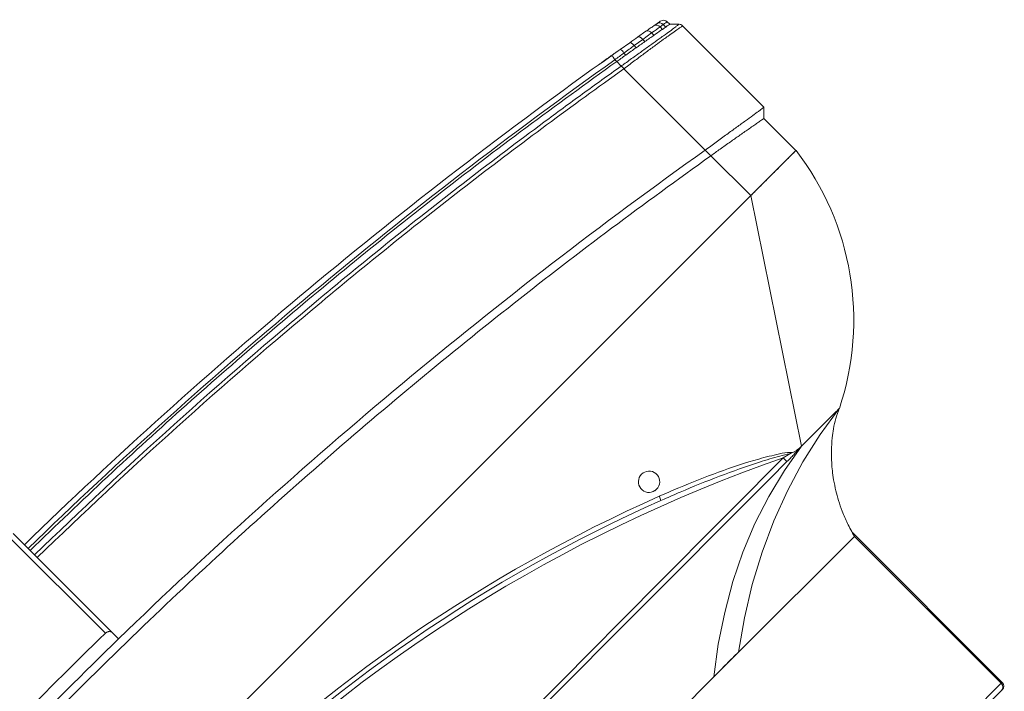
# Model space of a CAD drawing. Header units: millimetres. Extents: x -96593 to 66336, y -23969 to 7139.
# Tile 358 of 656: x -55102 to -55071, y -625 to -603. Entities that reach past the tile are written whole.
import ezdxf

# ---------------------------------------------------------------- set-up
doc = ezdxf.new("R2010")
doc.units = ezdxf.units.MM
doc.layers.add('mm_punktwstawienia', color=1, linetype='Continuous', lineweight=50)

# ---------------------------------------------------------------- blocks, each defined once
blk = doc.blocks.new('W_Gorny')
at = {"color": 7, "linetype": 'Continuous', "lineweight": 13}
for p, q in [((158.412, 222.424), (170.101, 222.424)), ((170.301, 222.224), (158.518, 222.224)), ((170.101, 222.424), (170.148, 222.424)), ((170.301, 214.424), (170.301, 222.224)), ((170.348, 222.224), (170.301, 222.224)), ((170.348, 214.27), (170.348, 222.224)), ((162.844, 214.424), (158.518, 214.424)), ((164.149, 214.424), (162.844, 214.424)), ((170.301, 214.424), (164.149, 214.424)), ((171.301, 210.624), (171.195, 210.624)), ((176.601, 202.624), (171.301, 210.624)), ((166.115, 208.333), (166.237, 208.382)), ((166.223, 207.917), (166.379, 207.917)), ((176.601, 202.624), (114.001, 202.624)), ((176.601, 200.505), (176.601, 202.624)), ((176.601, 202.624), (179.001, 202.624)), ((179.001, 202.624), (179.001, 200.924)), ((179.301, 200.624), (179.001, 200.924)), ((176.601, 200.205), (176.601, 200.505)), ((179.301, 196.307), (179.301, 200.624)), ((176.601, 195.89), (176.601, 200.205)), ((148.051, 197.616), (148.051, 197.316)), ((147.851, 192.024), (147.851, 197.113)), ((148.051, 197.316), (148.051, 192.024)), ((176.601, 195.89), (176.601, 195.889)), ((178.821, 195.892), (178.821, 195.762)), ((179.001, 195.924), (179.243, 196.166)), ((179.001, 195.791), (179.001, 195.924)), ((176.601, 195.505), (176.601, 195.746)), ((177.019, 195.473), (177.019, 195.576)), ((177.486, 195.656), (177.486, 195.546)), ((177.486, 195.546), (177.88, 195.609)), ((177.88, 195.609), (177.88, 195.725)), ((177.88, 195.609), (178.288, 195.675)), ((178.288, 195.797), (178.288, 195.675)), ((178.671, 195.737), (178.671, 195.865)), ((178.671, 195.737), (178.821, 195.762)), ((176.601, 195.408), (176.601, 195.505)), ((177.447, 195.349), (177.018, 195.276)), ((178.182, 195.478), (177.808, 195.412))]:
    blk.add_line(p, q, dxfattribs=at)
at = {"color": 7, "linetype": 'Continuous', "lineweight": 13, "flags": 128}
for points in [[(162.844, 214.424), (163.828, 213.674), (164.84, 212.999), (165.875, 212.401), (166.93, 211.882), (168.004, 211.444), (169.092, 211.088), (170.193, 210.814), (171.301, 210.624)], [(173.301, 210.624), (172.102, 210.81), (170.911, 211.081), (169.734, 211.436), (168.572, 211.874), (167.429, 212.393), (166.309, 212.992), (165.215, 213.67), (164.149, 214.424)], [(170.497, 210.649), (170.497, 210.64), (170.497, 210.626), (170.497, 210.606), (170.497, 210.582), (170.497, 210.553), (170.497, 210.521), (170.497, 210.486), (170.497, 210.451)], [(173.301, 210.624), (173.301, 210.624)], [(177.447, 195.349), (177.471, 195.368), (177.487, 195.411), (177.492, 195.474), (177.486, 195.546)], [(177.808, 195.412), (177.843, 195.432), (177.869, 195.476), (177.882, 195.538), (177.88, 195.609)], [(176.635, 195.211), (176.634, 195.215), (176.632, 195.226), (176.629, 195.244), (176.625, 195.269), (176.62, 195.299), (176.614, 195.333), (176.608, 195.37), (176.601, 195.408)]]:
    blk.add_lwpolyline(points, dxfattribs=at)
at = {"color": 7, "linetype": 'Continuous', "lineweight": 13}
for centre, radius, start, end in [((170.101, 222.224), 0.2, 0, 90), ((170.148, 222.224), 0.2, 0, 90), ((145.301, 262.47), 57.8, 244.15669, 295.84331), ((168.651, 201.28), 10.438, 7.3993, 63.5405), ((145.301, 262.502), 58.2, 248.97043, 291.02957), ((145.301, 262.47), 58, 248.97043, 291.02957), ((165.522, 207.964), 0.699, 17.8957, 31.9086), ((166.301, 207.524), 0.4, 101.2547, 78.7453), ((145.301, 386.596), 189.5, 269.22898, 270.77102), ((178.123, 195.636), 0.169, 290.5271, 13.0789), ((178.489, 195.717), 0.182, 283.9693, 6.258), ((178.632, 195.75), 0.19, 282.0762, 3.4382), ((178.801, 195.791), 0.2, 280.2205, 0), ((145.301, 381.596), 188.8, 270.83458, 279.54278), ((145.301, 381.596), 189, 270.8337, 279.54278), ((176.725, 195.376), 0.31, 341.0747, 18.2134)]:
    blk.add_arc(centre, radius, start, end, dxfattribs=at)
for points, knots in [([(162.844, 214.424), (163.084, 214.418), (163.315, 214.415), (163.75, 214.415), (163.956, 214.418), (164.149, 214.424)], [0, 0, 0, 0, 0.5, 0.5, 1, 1, 1, 1]), ([(173.301, 210.624), (173.178, 210.681), (172.936, 210.791), (172.615, 210.999), (172.291, 211.242), (171.969, 211.528), (171.684, 211.826), (171.449, 212.106), (171.236, 212.388), (171.026, 212.706), (170.822, 213.063), (170.633, 213.453), (170.448, 213.91), (170.352, 214.246), (170.301, 214.424)], [0, 0, 0, 0, 0.081243, 0.159496, 0.228668, 0.324664, 0.417114, 0.475875, 0.544111, 0.628925, 0.704327, 0.790663, 0.888837, 1, 1, 1, 1]), ([(146.801, 210.679), (149.701, 210.678), (156, 210.675), (163.898, 210.659), (168.897, 210.651), (170.497, 210.649)], [0, 0, 0, 0, 0.367071, 0.797446, 1, 1, 1, 1]), ([(170.497, 210.451), (168.897, 210.453), (163.898, 210.461), (155.999, 210.513), (149.701, 210.532), (146.801, 210.541)], [0, 0, 0, 0, 0.202565, 0.632935, 1, 1, 1, 1]), ([(170.882, 210.554), (170.862, 210.531), (170.757, 210.408), (170.392, 210.17), (169.598, 209.691), (168.401, 209.098), (167.179, 208.568), (166.434, 208.276), (166.186, 208.179)], [0, 0, 0, 0, 0.01705, 0.0927003, 0.2438059, 0.5463167, 0.8489737, 1, 1, 1, 1]), ([(166.237, 208.382), (166.443, 208.462), (167.144, 208.737), (168.326, 209.238), (169.523, 209.812), (170.343, 210.235), (170.675, 210.443), (170.782, 210.511)], [0, 0, 0, 0, 0.1321475, 0.4492475, 0.766291, 0.924138, 1, 1, 1, 1]), ([(170.497, 210.649), (170.559, 210.649), (170.619, 210.648), (170.74, 210.646), (170.8, 210.645), (170.889, 210.642), (170.919, 210.641), (170.978, 210.639), (171.007, 210.638), (171.064, 210.635), (171.091, 210.633), (171.131, 210.63), (171.145, 210.629), (171.164, 210.627), (171.17, 210.627), (171.183, 210.626), (171.189, 210.625), (171.195, 210.624)], [0, 0, 0, 0, 0.25, 0.25, 0.5, 0.5, 0.625, 0.625, 0.75, 0.75, 0.875, 0.875, 0.9375, 0.9375, 0.96875, 0.96875, 1, 1, 1, 1]), ([(170.882, 210.554), (170.858, 210.543), (170.825, 210.529), (170.792, 210.515), (170.783, 210.511), (170.782, 210.511)], [0, 0, 0, 0, 0.720229, 0.990553, 1, 1, 1, 1]), ([(171.195, 210.624), (171.121, 210.617), (171.013, 210.606), (170.913, 210.567), (170.882, 210.554)], [0, 0, 0, 0, 0.685418, 1, 1, 1, 1]), ([(172.289, 210.624), (172.256, 210.624), (172.223, 210.624), (172.156, 210.624), (172.122, 210.624), (172.019, 210.624), (171.95, 210.624), (171.879, 210.624)], [0, 0, 0, 0, 0.25, 0.25, 0.5, 0.5, 1, 1, 1, 1]), ([(172.879, 210.624), (172.854, 210.624), (172.828, 210.624), (172.773, 210.624), (172.744, 210.624), (172.657, 210.624), (172.595, 210.624), (172.53, 210.624)], [0, 0, 0, 0, 0.25, 0.25, 0.5, 0.5, 1, 1, 1, 1]), ([(173.216, 210.624), (173.206, 210.624), (173.194, 210.624), (173.168, 210.624), (173.154, 210.624), (173.11, 210.624), (173.077, 210.624), (173.041, 210.624)], [0, 0, 0, 0, 0.25, 0.25, 0.5, 0.5, 1, 1, 1, 1]), ([(179.001, 202.624), (179.001, 202.624), (179.001, 202.624), (179, 202.624), (178.997, 202.624), (178.994, 202.624), (178.99, 202.624), (178.985, 202.624), (178.979, 202.624), (178.972, 202.624), (178.964, 202.624), (178.944, 202.624), (178.902, 202.624), (178.822, 202.624), (178.721, 202.624), (178.56, 202.624), (178.31, 202.624), (178.004, 202.624), (177.734, 202.624), (177.521, 202.624), (177.299, 202.624), (177.116, 202.624), (176.977, 202.624), (176.883, 202.624), (176.79, 202.624), (176.696, 202.624), (176.633, 202.624), (176.601, 202.624)], [0, 0, 0, 0, 0.012521, 0.025026, 0.03752, 0.050008, 0.062494, 0.074984, 0.087481, 0.099992, 0.112521, 0.125072, 0.187649, 0.250099, 0.312511, 0.375131, 0.500003, 0.624875, 0.68748, 0.749907, 0.812342, 0.874933, 0.900008, 0.925013, 0.949988, 0.97497, 1, 1, 1, 1]), ([(177.88, 200.725), (177.954, 200.737), (178.025, 200.75), (178.161, 200.774), (178.226, 200.785), (178.288, 200.797)], [0, 0, 0, 0, 0.5, 0.5, 1, 1, 1, 1]), ([(178.671, 200.865), (178.644, 200.86), (178.616, 200.855), (178.558, 200.845), (178.527, 200.839), (178.431, 200.822), (178.362, 200.81), (178.288, 200.797)], [0, 0, 0, 0, 0.25, 0.25, 0.5, 0.5, 1, 1, 1, 1]), ([(179.001, 200.924), (179.001, 200.924), (178.998, 200.924), (178.982, 200.921), (178.971, 200.919), (178.925, 200.911), (178.88, 200.903), (178.821, 200.892)], [0, 0, 0, 0, 0.25, 0.25, 0.5, 0.5, 1, 1, 1, 1]), ([(114.001, 200.505), (115.66, 200.24), (118.977, 199.709), (123.974, 199.082), (128.981, 198.579), (133.997, 198.212), (139.019, 197.978), (144.045, 197.878), (148.931, 197.91), (153.676, 198.063), (158.278, 198.323), (162.874, 198.695), (167.462, 199.182), (172.041, 199.773), (175.081, 200.261), (176.601, 200.505)], [0, 0, 0, 0, 0.080142, 0.160209, 0.240216, 0.320178, 0.400109, 0.480022, 0.559931, 0.633191, 0.70647, 0.77978, 0.853131, 0.926534, 1, 1, 1, 1]), ([(179.301, 200.624), (179.276, 200.624), (179.143, 200.607), (178.79, 200.553), (178.454, 200.499), (178.047, 200.434), (177.596, 200.362), (177.105, 200.284), (176.771, 200.232), (176.601, 200.205)], [0, 0, 0, 0, 0.25, 0.375, 0.5, 0.625, 0.75, 0.875, 1, 1, 1, 1]), ([(176.601, 200.505), (176.671, 200.517), (176.741, 200.529), (176.881, 200.553), (176.95, 200.564), (177.019, 200.576)], [0, 0, 0, 0, 0.5, 0.5, 1, 1, 1, 1]), ([(147.851, 197.113), (147.868, 197.113), (147.883, 197.115), (147.914, 197.123), (147.928, 197.128), (147.954, 197.142), (147.966, 197.15), (147.987, 197.167), (147.996, 197.176), (148.021, 197.205), (148.032, 197.226), (148.048, 197.271), (148.051, 197.293), (148.051, 197.316)], [0, 0, 0, 0, 0.125, 0.125, 0.25, 0.25, 0.375, 0.375, 0.5, 0.5, 0.75, 0.75, 1, 1, 1, 1]), ([(176.601, 195.889), (176.636, 195.894), (176.832, 195.921), (177.188, 195.972), (177.646, 196.039), (178.069, 196.103), (178.397, 196.154), (178.686, 196.201), (178.931, 196.242), (179.132, 196.276), (179.248, 196.297), (179.301, 196.307), (179.301, 196.307), (179.301, 196.307)], [0, 0, 0, 0, 0.024997, 0.143188, 0.261407, 0.379344, 0.497303, 0.569292, 0.688031, 0.806759, 0.903387, 0.999999, 1, 1, 1, 1]), ([(179.243, 196.166), (179.245, 196.168), (179.263, 196.187), (179.293, 196.232), (179.298, 196.281), (179.301, 196.307)], [0, 0, 0, 0, 0.070465, 0.500366, 1, 1, 1, 1]), ([(148.051, 193.299), (152.834, 193.368), (157.614, 193.62), (164.759, 194.268), (167.136, 194.53), (170.693, 194.989), (171.877, 195.154), (174.241, 195.505), (175.422, 195.692), (176.601, 195.89)], [0, 0, 0, 0, 0.5, 0.5, 0.75, 0.75, 0.875, 0.875, 1, 1, 1, 1]), ([(176.602, 195.747), (176.602, 195.75), (176.607, 195.768), (176.607, 195.814), (176.603, 195.863), (176.601, 195.889)], [0, 0, 0, 0, 0.068942, 0.498545, 1, 1, 1, 1]), ([(179.243, 196.166), (179.243, 196.166), (179.243, 196.166), (179.198, 196.164), (179.091, 196.149), (178.901, 196.121), (178.664, 196.085), (178.382, 196.039), (178.06, 195.987), (177.644, 195.918), (177.193, 195.843), (176.839, 195.785), (176.641, 195.753), (176.602, 195.747)], [0, 0, 0, 0, 0.000001, 0.09489, 0.189789, 0.308179, 0.426579, 0.498578, 0.616669, 0.734742, 0.852883, 0.971001, 1, 1, 1, 1]), ([(179.001, 195.924), (178.992, 195.923), (178.974, 195.919), (178.868, 195.9), (178.821, 195.892)], [0, 0, 0, 0, 0.560607, 1, 1, 1, 1]), ([(176.601, 195.746), (176.307, 195.696), (176.012, 195.648), (175.422, 195.551), (174.536, 195.409), (173.65, 195.273), (171.877, 195.01), (170.693, 194.846), (167.136, 194.387), (164.759, 194.126), (157.613, 193.478), (152.834, 193.227), (148.051, 193.157)], [0, 0, 0, 0, 0.03125, 0.03125, 0.0625, 0.125, 0.125, 0.25, 0.25, 0.5, 0.5, 1, 1, 1, 1]), ([(177.019, 195.576), (176.942, 195.563), (176.803, 195.539), (176.663, 195.516), (176.601, 195.505)], [0, 0, 0, 0, 0.558376, 1, 1, 1, 1]), ([(177.88, 195.725), (177.809, 195.712), (177.682, 195.69), (177.546, 195.667), (177.486, 195.656)], [0, 0, 0, 0, 0.559636, 1, 1, 1, 1]), ([(178.533, 195.54), (178.483, 195.531), (178.381, 195.513), (178.249, 195.49), (178.183, 195.478)], [0, 0, 0, 0, 0.495647, 1, 1, 1, 1]), ([(178.671, 195.865), (178.645, 195.86), (178.535, 195.84), (178.402, 195.817), (178.289, 195.797), (178.288, 195.797)], [0.3353324, 0.3353324, 0.3353324, 0.3353324, 0.375, 0.5, 0.5014146, 0.5014146, 0.5014146, 0.5014146]), ([(178.837, 195.595), (178.837, 195.595), (178.833, 195.594), (178.819, 195.591), (178.809, 195.59), (178.767, 195.582), (178.726, 195.575), (178.672, 195.565)], [0, 0, 0, 0, 0.25, 0.25, 0.5, 0.5, 1, 1, 1, 1]), ([(178.821, 195.762), (178.861, 195.768), (178.943, 195.782), (178.994, 195.79), (178.999, 195.791), (179.001, 195.791)], [0, 0, 0, 0, 0.380396, 0.769708, 1, 1, 1, 1]), ([(148.051, 192.916), (149.389, 192.943), (152.063, 192.999), (156.073, 193.19), (160.078, 193.46), (164.143, 193.822), (168.264, 194.281), (172.44, 194.834), (175.214, 195.282), (176.601, 195.505)], [0, 0, 0, 0, 0.139837, 0.2797, 0.419605, 0.559567, 0.706273, 0.853078, 1, 1, 1, 1]), ([(176.633, 195.211), (176.586, 195.203), (176.477, 195.184), (176.266, 195.149), (176.115, 195.124), (176.05, 195.114)], [0, 0, 0, 0, 0.30666, 0.705373, 1, 1, 1, 1]), ([(176.601, 195.408), (176.601, 195.408), (176.742, 195.426), (176.88, 195.449), (177.019, 195.473)], [0, 0, 0, 0, 0.000014, 1, 1, 1, 1]), ([(176.843, 195.246), (176.833, 195.245), (176.814, 195.241), (176.731, 195.227), (176.657, 195.215), (176.647, 195.213)], [0, 0, 0, 0, 0.464947, 0.930171, 1, 1, 1, 1])]:
    blk.add_open_spline(points, degree=3, knots=knots, dxfattribs=at)
for points in [[(170.782, 210.511), (170.687, 210.491), (170.592, 210.471), (170.497, 210.451)], [(171.879, 210.624), (171.692, 210.624), (171.497, 210.624), (171.301, 210.624)], [(172.53, 210.624), (172.454, 210.624), (172.373, 210.624), (172.289, 210.624)], [(173.041, 210.624), (172.993, 210.624), (172.939, 210.624), (172.879, 210.624)], [(173.301, 210.624), (173.301, 210.624), (173.272, 210.624), (173.216, 210.624)], [(177.88, 200.725), (177.755, 200.703), (177.623, 200.68), (177.486, 200.656)], [(178.821, 200.892), (178.778, 200.884), (178.728, 200.875), (178.671, 200.865)], [(177.486, 200.656), (177.334, 200.63), (177.178, 200.603), (177.019, 200.576)], [(148.051, 197.616), (157.604, 197.755), (167.148, 198.618), (176.601, 200.205)], [(142.551, 197.616), (144.385, 197.589), (146.218, 197.589), (148.051, 197.616)], [(179.301, 196.307), (179.301, 196.307), (179.301, 196.307), (179.301, 196.307)], [(178.821, 195.892), (178.778, 195.884), (178.728, 195.875), (178.671, 195.865)], [(179.243, 196.166), (179.243, 196.166), (179.243, 196.166), (179.243, 196.166)], [(176.602, 195.747), (176.601, 195.747), (176.601, 195.746), (176.601, 195.746)], [(177.019, 195.576), (177.178, 195.603), (177.334, 195.63), (177.486, 195.656)], [(177.019, 195.473), (177.179, 195.498), (177.335, 195.522), (177.486, 195.546)], [(177.88, 195.725), (178.028, 195.751), (178.164, 195.775), (178.288, 195.797)], [(178.288, 195.675), (178.437, 195.699), (178.565, 195.72), (178.671, 195.737)], [(178.672, 195.565), (178.632, 195.558), (178.586, 195.55), (178.533, 195.54)], [(177.017, 195.276), (176.891, 195.254), (176.763, 195.233), (176.635, 195.211)], [(177.808, 195.412), (177.693, 195.392), (177.573, 195.371), (177.447, 195.349)]]:
    blk.add_open_spline(points, degree=3, dxfattribs=at)
blk = doc.blocks.new('A$C2E197AD3')
at = {"color": 252, "lineweight": 13, "xscale": -0.8500000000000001, "yscale": 0.8500000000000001, "zscale": 0.8500000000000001, "rotation": 224.999999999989}
blk.add_blockref('W_Gorny', (2475.214, 1791.465), dxfattribs=at)

msp = doc.modelspace()

# ---------------------------------------------------------------- block references
at = {"layer": 'mm_punktwstawienia', "lineweight": 60}
msp.add_blockref('A$C2E197AD3', (-57781.769, -2384.805), dxfattribs=at)

doc.saveas('drawing.dxf')
